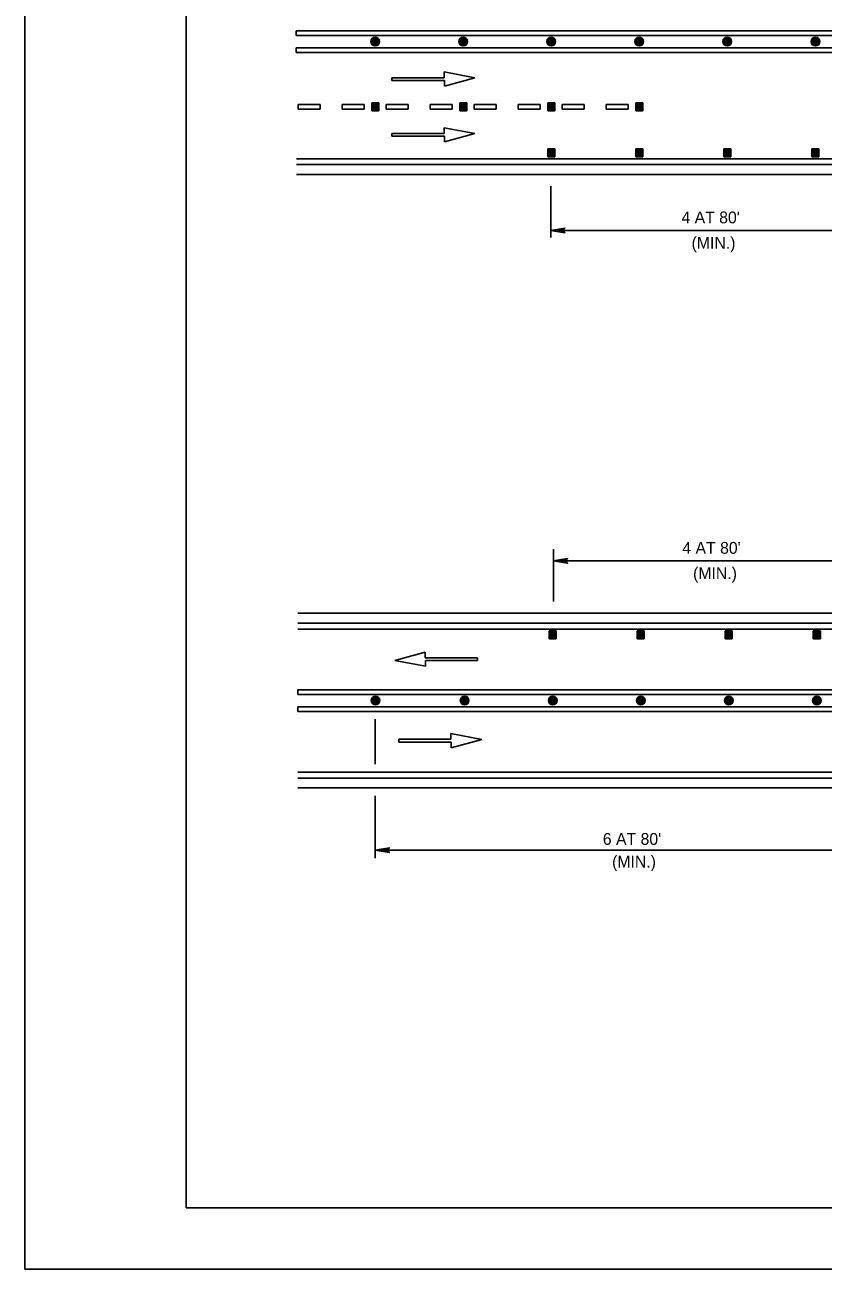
# Model space of a CAD drawing. Extents: x 639362 to 641108, y 298458 to 299646.
# Drawn here: x 639362.3 to 639565.1, y 298457.6 to 298773.7 of the extents above; entities that cross this region are included whole.
import ezdxf

# ---------------------------------------------------------------- set-up
doc = ezdxf.new("R2010")
doc.units = 0
for name, color, linetype in [('1', 7, 'Continuous'), ('2', 7, 'Continuous'), ('3', 7, 'Continuous'), ('PLT-BNDY', 7, 'Continuous')]:
    doc.layers.add(name, color=color, linetype=linetype)

# ---------------------------------------------------------------- blocks, each defined once
blk = doc.blocks.new('RARROW')
at = {"layer": '3'}
blk.add_lwpolyline([(-2.2695, 0.285), (-2.184875, 0.12075), (0, 0), (-2.2695, 0.285), (-2.38575, 0.384625), (0, 0), (-2.183125, -0.108), (-2.262875, -0.2705), (0, 0), (-2.38575, -0.379125), (-2.262875, -0.2705)], dxfattribs=at)

msp = doc.modelspace()

# ---------------------------------------------------------------- linework, layer by layer
at = {"layer": '1'}
for p, q in [((639403.27, 299037.19), (639403.27, 298473.19)), ((640189.27, 298473.19), (639403.27, 298473.19)), ((639403.27, 298473.19), (639989.27, 298473.19))]:
    msp.add_line(p, q, dxfattribs=at)
at = {"layer": '2'}
for p, q in [((639719.73, 298772.16), (639431.25, 298772.16)), ((639431.25, 298772.16), (639431.25, 298770.96)), ((639431.25, 298770.96), (639719.64, 298770.96)), ((639431.25, 298766.65), (639431.25, 298767.85)), ((639431.25, 298767.85), (639585.61, 298767.85)), ((639585.52, 298766.65), (639431.25, 298766.65)), ((639468.82, 298760.25), (639455.58, 298760.25)), ((639455.58, 298760.25), (639455.58, 298759.54)), ((639455.58, 298759.54), (639468.9, 298759.54)), ((639476.63, 298760.21), (639468.82, 298761.69)), ((639468.82, 298761.69), (639468.82, 298760.25)), ((639468.9, 298758.1), (639476.63, 298760.21)), ((639468.9, 298759.54), (639468.9, 298758.1)), ((639431.74, 298753.41), (639431.74, 298752.21)), ((639437.34, 298753.41), (639431.74, 298753.41)), ((639437.34, 298752.21), (639437.34, 298753.41)), ((639442.93, 298753.41), (639442.93, 298752.21)), ((639448.52, 298753.41), (639442.93, 298753.41)), ((639448.52, 298752.21), (639448.52, 298753.41)), ((639450.43, 298753.83), (639452.21, 298753.83)), ((639450.43, 298751.79), (639450.43, 298753.83)), ((639450.61, 298753.65), (639452.03, 298753.65)), ((639450.61, 298751.96), (639450.61, 298753.65)), ((639450.79, 298753.47), (639451.85, 298753.47)), ((639450.79, 298752.14), (639450.79, 298753.47)), ((639450.96, 298752.32), (639450.96, 298753.29)), ((639450.96, 298753.29), (639451.67, 298753.29)), ((639451.14, 298753.12), (639451.5, 298753.12)), ((639451.14, 298752.5), (639451.14, 298753.12)), ((639451.5, 298753.12), (639451.5, 298752.5)), ((639451.67, 298753.29), (639451.67, 298752.32)), ((639451.85, 298753.47), (639451.85, 298752.14)), ((639452.03, 298753.65), (639452.03, 298751.96)), ((639452.21, 298753.83), (639452.21, 298751.79)), ((639454.11, 298753.41), (639454.11, 298752.21)), ((639459.7, 298753.41), (639454.11, 298753.41)), ((639459.7, 298752.21), (639459.7, 298753.41)), ((639465.3, 298753.41), (639465.3, 298752.21)), ((639470.89, 298753.41), (639465.3, 298753.41)), ((639470.89, 298752.21), (639470.89, 298753.41)), ((639472.8, 298753.83), (639474.57, 298753.83)), ((639472.8, 298751.79), (639472.8, 298753.83)), ((639472.98, 298753.65), (639474.39, 298753.65)), ((639472.98, 298751.96), (639472.98, 298753.65)), ((639473.15, 298753.47), (639474.22, 298753.47)), ((639473.15, 298752.14), (639473.15, 298753.47)), ((639473.33, 298752.32), (639473.33, 298753.29)), ((639473.33, 298753.29), (639474.04, 298753.29)), ((639473.51, 298753.12), (639473.86, 298753.12)), ((639473.51, 298752.5), (639473.51, 298753.12)), ((639473.86, 298753.12), (639473.86, 298752.5)), ((639474.04, 298753.29), (639474.04, 298752.32)), ((639474.22, 298753.47), (639474.22, 298752.14)), ((639474.39, 298753.65), (639474.39, 298751.96)), ((639474.57, 298753.83), (639474.57, 298751.79)), ((639476.48, 298753.41), (639476.48, 298752.21)), ((639482.07, 298753.41), (639476.48, 298753.41)), ((639482.07, 298752.21), (639482.07, 298753.41)), ((639487.66, 298753.41), (639487.66, 298752.21)), ((639493.25, 298753.41), (639487.66, 298753.41)), ((639493.25, 298752.21), (639493.25, 298753.41)), ((639495.17, 298753.83), (639496.94, 298753.83)), ((639495.17, 298751.79), (639495.17, 298753.83)), ((639495.34, 298753.65), (639496.76, 298753.65)), ((639495.34, 298751.96), (639495.34, 298753.65)), ((639495.52, 298753.47), (639496.59, 298753.47)), ((639495.52, 298752.14), (639495.52, 298753.47)), ((639495.7, 298752.32), (639495.7, 298753.29)), ((639495.7, 298753.29), (639496.41, 298753.29)), ((639495.88, 298753.12), (639496.23, 298753.12)), ((639495.88, 298752.5), (639495.88, 298753.12)), ((639496.23, 298753.12), (639496.23, 298752.5)), ((639496.41, 298753.29), (639496.41, 298752.32)), ((639496.59, 298753.47), (639496.59, 298752.14)), ((639496.76, 298753.65), (639496.76, 298751.96)), ((639496.94, 298753.83), (639496.94, 298751.79)), ((639498.85, 298753.41), (639498.85, 298752.21)), ((639504.44, 298753.41), (639498.85, 298753.41)), ((639504.44, 298752.21), (639504.44, 298753.41)), ((639510.03, 298753.41), (639510.03, 298752.21)), ((639515.62, 298753.41), (639510.03, 298753.41)), ((639515.62, 298752.21), (639515.62, 298753.41)), ((639517.53, 298753.83), (639519.31, 298753.83)), ((639517.53, 298751.79), (639517.53, 298753.83)), ((639517.71, 298753.65), (639519.13, 298753.65)), ((639517.71, 298751.96), (639517.71, 298753.65)), ((639517.89, 298753.47), (639518.95, 298753.47)), ((639517.89, 298752.14), (639517.89, 298753.47)), ((639518.07, 298752.32), (639518.07, 298753.29)), ((639518.07, 298753.29), (639518.77, 298753.29)), ((639518.24, 298753.12), (639518.6, 298753.12)), ((639518.24, 298752.5), (639518.24, 298753.12)), ((639518.6, 298753.12), (639518.6, 298752.5)), ((639518.77, 298753.29), (639518.77, 298752.32)), ((639518.95, 298753.47), (639518.95, 298752.14)), ((639519.13, 298753.65), (639519.13, 298751.96)), ((639519.31, 298753.83), (639519.31, 298751.79)), ((639431.74, 298752.21), (639437.34, 298752.21)), ((639442.93, 298752.21), (639448.52, 298752.21)), ((639452.21, 298751.79), (639450.43, 298751.79)), ((639452.03, 298751.96), (639450.61, 298751.96)), ((639451.85, 298752.14), (639450.79, 298752.14)), ((639451.67, 298752.32), (639450.96, 298752.32)), ((639451.5, 298752.5), (639451.14, 298752.5)), ((639451.32, 298752.94), (639451.32, 298752.67)), ((639454.11, 298752.21), (639459.7, 298752.21)), ((639465.3, 298752.21), (639470.89, 298752.21)), ((639474.57, 298751.79), (639472.8, 298751.79)), ((639474.39, 298751.96), (639472.98, 298751.96)), ((639474.22, 298752.14), (639473.15, 298752.14)), ((639474.04, 298752.32), (639473.33, 298752.32)), ((639473.86, 298752.5), (639473.51, 298752.5)), ((639473.68, 298752.94), (639473.68, 298752.67)), ((639476.48, 298752.21), (639482.07, 298752.21)), ((639487.66, 298752.21), (639493.25, 298752.21)), ((639496.94, 298751.79), (639495.17, 298751.79)), ((639496.76, 298751.96), (639495.34, 298751.96)), ((639496.59, 298752.14), (639495.52, 298752.14)), ((639496.41, 298752.32), (639495.7, 298752.32)), ((639496.23, 298752.5), (639495.88, 298752.5)), ((639496.05, 298752.94), (639496.05, 298752.67)), ((639498.85, 298752.21), (639504.44, 298752.21)), ((639510.03, 298752.21), (639515.62, 298752.21)), ((639519.31, 298751.79), (639517.53, 298751.79)), ((639519.13, 298751.96), (639517.71, 298751.96)), ((639518.95, 298752.14), (639517.89, 298752.14)), ((639518.77, 298752.32), (639518.07, 298752.32)), ((639518.6, 298752.5), (639518.24, 298752.5)), ((639518.42, 298752.94), (639518.42, 298752.67)), ((639476.63, 298746.06), (639468.82, 298747.53)), ((639468.82, 298747.53), (639468.82, 298746.09)), ((639468.82, 298746.09), (639455.58, 298746.09)), ((639455.58, 298746.09), (639455.58, 298745.38)), ((639455.58, 298745.38), (639468.9, 298745.38)), ((639468.9, 298743.94), (639476.63, 298746.06)), ((639468.9, 298745.38), (639468.9, 298743.94)), ((639495.17, 298742.18), (639496.94, 298742.18)), ((639495.17, 298740.14), (639495.17, 298742.18)), ((639495.34, 298742), (639496.76, 298742)), ((639495.34, 298740.32), (639495.34, 298742)), ((639495.52, 298741.82), (639496.59, 298741.82)), ((639495.52, 298740.5), (639495.52, 298741.82)), ((639496.59, 298740.5), (639495.52, 298740.5)), ((639495.7, 298740.67), (639495.7, 298741.65)), ((639495.7, 298741.65), (639496.41, 298741.65)), ((639496.41, 298740.67), (639495.7, 298740.67)), ((639495.88, 298741.47), (639496.23, 298741.47)), ((639495.88, 298740.85), (639495.88, 298741.47)), ((639496.23, 298740.85), (639495.88, 298740.85)), ((639496.05, 298741.29), (639496.05, 298741.03)), ((639496.23, 298741.47), (639496.23, 298740.85)), ((639496.41, 298741.65), (639496.41, 298740.67)), ((639496.59, 298741.82), (639496.59, 298740.5)), ((639496.76, 298742), (639496.76, 298740.32)), ((639496.94, 298742.18), (639496.94, 298740.14)), ((639517.53, 298742.18), (639519.31, 298742.18)), ((639517.53, 298740.14), (639517.53, 298742.18)), ((639517.71, 298742), (639519.13, 298742)), ((639517.71, 298740.32), (639517.71, 298742)), ((639517.89, 298741.82), (639518.95, 298741.82)), ((639517.89, 298740.5), (639517.89, 298741.82)), ((639518.95, 298740.5), (639517.89, 298740.5)), ((639518.07, 298740.67), (639518.07, 298741.65)), ((639518.07, 298741.65), (639518.77, 298741.65)), ((639518.77, 298740.67), (639518.07, 298740.67)), ((639518.24, 298741.47), (639518.6, 298741.47)), ((639518.24, 298740.85), (639518.24, 298741.47)), ((639518.6, 298740.85), (639518.24, 298740.85)), ((639518.42, 298741.29), (639518.42, 298741.03)), ((639518.6, 298741.47), (639518.6, 298740.85)), ((639518.77, 298741.65), (639518.77, 298740.67)), ((639518.95, 298741.82), (639518.95, 298740.5)), ((639519.13, 298742), (639519.13, 298740.32)), ((639519.31, 298742.18), (639519.31, 298740.14)), ((639539.9, 298742.18), (639541.68, 298742.18)), ((639539.9, 298740.14), (639539.9, 298742.18)), ((639540.08, 298742), (639541.5, 298742)), ((639540.08, 298740.32), (639540.08, 298742)), ((639540.26, 298741.82), (639541.32, 298741.82)), ((639540.26, 298740.5), (639540.26, 298741.82)), ((639541.32, 298740.5), (639540.26, 298740.5)), ((639540.43, 298740.67), (639540.43, 298741.65)), ((639540.43, 298741.65), (639541.14, 298741.65)), ((639541.14, 298740.67), (639540.43, 298740.67)), ((639540.61, 298741.47), (639540.97, 298741.47)), ((639540.61, 298740.85), (639540.61, 298741.47)), ((639540.97, 298740.85), (639540.61, 298740.85)), ((639540.79, 298741.29), (639540.79, 298741.03)), ((639540.97, 298741.47), (639540.97, 298740.85)), ((639541.14, 298741.65), (639541.14, 298740.67)), ((639541.32, 298741.82), (639541.32, 298740.5)), ((639541.5, 298742), (639541.5, 298740.32)), ((639541.68, 298742.18), (639541.68, 298740.14)), ((639562.27, 298742.18), (639564.04, 298742.18)), ((639562.27, 298740.14), (639562.27, 298742.18)), ((639562.45, 298742), (639563.86, 298742)), ((639562.45, 298740.32), (639562.45, 298742)), ((639562.62, 298741.82), (639563.69, 298741.82)), ((639562.62, 298740.5), (639562.62, 298741.82)), ((639563.69, 298740.5), (639562.62, 298740.5)), ((639562.8, 298740.67), (639562.8, 298741.65)), ((639562.8, 298741.65), (639563.51, 298741.65)), ((639563.51, 298740.67), (639562.8, 298740.67)), ((639562.98, 298741.47), (639563.33, 298741.47)), ((639562.98, 298740.85), (639562.98, 298741.47)), ((639563.33, 298740.85), (639562.98, 298740.85)), ((639563.15, 298741.29), (639563.15, 298741.03)), ((639563.33, 298741.47), (639563.33, 298740.85)), ((639563.51, 298741.65), (639563.51, 298740.67)), ((639563.69, 298741.82), (639563.69, 298740.5)), ((639563.86, 298742), (639563.86, 298740.32)), ((639564.04, 298742.18), (639564.04, 298740.14)), ((639431.35, 298739.66), (639952.74, 298739.66)), ((639431.35, 298738.16), (639952.74, 298738.16)), ((639496.94, 298740.14), (639495.17, 298740.14)), ((639496.76, 298740.32), (639495.34, 298740.32)), ((639519.31, 298740.14), (639517.53, 298740.14)), ((639519.13, 298740.32), (639517.71, 298740.32)), ((639541.68, 298740.14), (639539.9, 298740.14)), ((639541.5, 298740.32), (639540.08, 298740.32)), ((639564.04, 298740.14), (639562.27, 298740.14)), ((639563.86, 298740.32), (639562.45, 298740.32)), ((639431.35, 298735.66), (639952.74, 298735.66)), ((639495.91, 298732.66), (639495.91, 298719.65)), ((639495.91, 298721.46), (639585.52, 298721.46)), ((639496.59, 298640.5), (639496.59, 298627.2)), ((639496.59, 298637.5), (639585.9, 298637.5)), ((639431.63, 298624.2), (639585.9, 298624.2)), ((639431.63, 298621.7), (639585.9, 298621.7)), ((639431.63, 298620.2), (639585.9, 298620.2)), ((639495.54, 298619.72), (639497.32, 298619.72)), ((639495.54, 298617.68), (639495.54, 298619.72)), ((639497.32, 298617.68), (639495.54, 298617.68)), ((639495.72, 298619.54), (639497.14, 298619.54)), ((639495.72, 298617.85), (639495.72, 298619.54)), ((639497.14, 298617.85), (639495.72, 298617.85)), ((639495.9, 298619.36), (639496.96, 298619.36)), ((639495.9, 298618.03), (639495.9, 298619.36)), ((639496.96, 298618.03), (639495.9, 298618.03)), ((639496.07, 298618.21), (639496.07, 298619.18)), ((639496.07, 298619.18), (639496.78, 298619.18)), ((639496.78, 298618.21), (639496.07, 298618.21)), ((639496.25, 298619.01), (639496.61, 298619.01)), ((639496.25, 298618.39), (639496.25, 298619.01)), ((639496.61, 298618.39), (639496.25, 298618.39)), ((639496.43, 298618.83), (639496.43, 298618.56)), ((639496.61, 298619.01), (639496.61, 298618.39)), ((639496.78, 298619.18), (639496.78, 298618.21)), ((639496.96, 298619.36), (639496.96, 298618.03)), ((639497.14, 298619.54), (639497.14, 298617.85)), ((639497.32, 298619.72), (639497.32, 298617.68)), ((639517.91, 298619.72), (639519.68, 298619.72)), ((639517.91, 298617.68), (639517.91, 298619.72)), ((639519.68, 298617.68), (639517.91, 298617.68)), ((639518.09, 298619.54), (639519.51, 298619.54)), ((639518.09, 298617.85), (639518.09, 298619.54)), ((639519.51, 298617.85), (639518.09, 298617.85)), ((639518.26, 298619.36), (639519.33, 298619.36)), ((639518.26, 298618.03), (639518.26, 298619.36)), ((639519.33, 298618.03), (639518.26, 298618.03)), ((639518.44, 298618.21), (639518.44, 298619.18)), ((639518.44, 298619.18), (639519.15, 298619.18)), ((639519.15, 298618.21), (639518.44, 298618.21)), ((639518.62, 298619.01), (639518.97, 298619.01)), ((639518.62, 298618.39), (639518.62, 298619.01)), ((639518.97, 298618.39), (639518.62, 298618.39)), ((639518.79, 298618.83), (639518.79, 298618.56)), ((639518.97, 298619.01), (639518.97, 298618.39)), ((639519.15, 298619.18), (639519.15, 298618.21)), ((639519.33, 298619.36), (639519.33, 298618.03)), ((639519.51, 298619.54), (639519.51, 298617.85)), ((639519.68, 298619.72), (639519.68, 298617.68)), ((639540.28, 298619.72), (639542.05, 298619.72)), ((639540.28, 298617.68), (639540.28, 298619.72)), ((639542.05, 298617.68), (639540.28, 298617.68)), ((639540.45, 298619.54), (639541.87, 298619.54)), ((639540.45, 298617.85), (639540.45, 298619.54)), ((639541.87, 298617.85), (639540.45, 298617.85)), ((639540.63, 298619.36), (639541.7, 298619.36)), ((639540.63, 298618.03), (639540.63, 298619.36)), ((639541.7, 298618.03), (639540.63, 298618.03)), ((639540.81, 298618.21), (639540.81, 298619.18)), ((639540.81, 298619.18), (639541.52, 298619.18)), ((639541.52, 298618.21), (639540.81, 298618.21)), ((639540.99, 298619.01), (639541.34, 298619.01)), ((639540.99, 298618.39), (639540.99, 298619.01)), ((639541.34, 298618.39), (639540.99, 298618.39)), ((639541.16, 298618.83), (639541.16, 298618.56)), ((639541.34, 298619.01), (639541.34, 298618.39)), ((639541.52, 298619.18), (639541.52, 298618.21)), ((639541.7, 298619.36), (639541.7, 298618.03)), ((639541.87, 298619.54), (639541.87, 298617.85)), ((639542.05, 298619.72), (639542.05, 298617.68)), ((639562.64, 298619.72), (639564.42, 298619.72)), ((639562.64, 298617.68), (639562.64, 298619.72)), ((639564.42, 298617.68), (639562.64, 298617.68)), ((639562.82, 298619.54), (639564.24, 298619.54)), ((639562.82, 298617.85), (639562.82, 298619.54)), ((639564.24, 298617.85), (639562.82, 298617.85)), ((639563, 298619.36), (639564.06, 298619.36)), ((639563, 298618.03), (639563, 298619.36)), ((639564.06, 298618.03), (639563, 298618.03)), ((639563.18, 298618.21), (639563.18, 298619.18)), ((639563.18, 298619.18), (639563.89, 298619.18)), ((639563.89, 298618.21), (639563.18, 298618.21)), ((639563.35, 298619.01), (639563.71, 298619.01)), ((639563.35, 298618.39), (639563.35, 298619.01)), ((639563.71, 298618.39), (639563.35, 298618.39)), ((639563.53, 298618.83), (639563.53, 298618.56)), ((639563.71, 298619.01), (639563.71, 298618.39)), ((639563.89, 298619.18), (639563.89, 298618.21)), ((639564.06, 298619.36), (639564.06, 298618.03)), ((639564.24, 298619.54), (639564.24, 298617.85)), ((639564.42, 298619.72), (639564.42, 298617.68)), ((639463.99, 298614.33), (639456.27, 298612.21)), ((639463.99, 298612.88), (639463.99, 298614.33)), ((639456.27, 298612.21), (639464.07, 298610.74)), ((639477.32, 298612.88), (639463.99, 298612.88)), ((639464.07, 298610.74), (639464.07, 298612.18)), ((639464.07, 298612.18), (639477.32, 298612.18)), ((639477.32, 298612.18), (639477.32, 298612.88)), ((639585.9, 298604.78), (639431.63, 298604.78)), ((639431.63, 298604.78), (639431.63, 298603.58)), ((639431.63, 298603.58), (639585.93, 298603.58)), ((639585.9, 298600.47), (639431.63, 298600.47)), ((639431.63, 298600.47), (639431.63, 298599.27)), ((639431.63, 298599.27), (639585.93, 298599.27)), ((639451.32, 298597.27), (639451.32, 298585.85)), ((639470.58, 298592.19), (639457.33, 298592.19)), ((639457.33, 298592.19), (639457.33, 298591.48)), ((639478.38, 298592.16), (639470.58, 298593.63)), ((639470.58, 298593.63), (639470.58, 298592.19)), ((639470.66, 298590.04), (639478.38, 298592.16)), ((639457.33, 298591.48), (639470.66, 298591.48)), ((639470.66, 298591.48), (639470.66, 298590.04)), ((639431.63, 298583.85), (639951.12, 298583.85)), ((639431.63, 298582.35), (639951.12, 298582.35)), ((639431.63, 298579.85), (639951.12, 298579.85)), ((639451.32, 298577.85), (639451.32, 298562.02)), ((639585.52, 298564.02), (639451.32, 298564.02))]:
    msp.add_line(p, q, dxfattribs=at)
for centre, radius in [((639451.3, 298769.4), 1.1), ((639451.3, 298769.4), 1.02), ((639451.3, 298769.4), 0.946), ((639451.3, 298769.4), 0.868), ((639451.3, 298769.4), 0.789), ((639451.3, 298769.4), 0.711), ((639451.3, 298769.4), 0.633), ((639451.3, 298769.4), 0.554), ((639451.3, 298769.4), 0.476), ((639451.3, 298769.4), 0.398), ((639451.3, 298769.4), 0.32), ((639451.3, 298769.4), 0.241), ((639451.3, 298769.4), 0.163), ((639451.3, 298769.4), 0.0846), ((639473.67, 298769.4), 1.1), ((639473.67, 298769.4), 1.02), ((639473.67, 298769.4), 0.946), ((639473.67, 298769.4), 0.868), ((639473.67, 298769.4), 0.789), ((639473.67, 298769.4), 0.711), ((639473.67, 298769.4), 0.633), ((639473.67, 298769.4), 0.554), ((639473.67, 298769.4), 0.476), ((639473.67, 298769.4), 0.398), ((639473.67, 298769.4), 0.32), ((639473.67, 298769.4), 0.241), ((639473.67, 298769.4), 0.163), ((639473.67, 298769.4), 0.0846), ((639496.04, 298769.4), 1.1), ((639496.04, 298769.4), 1.02), ((639496.04, 298769.4), 0.946), ((639496.04, 298769.4), 0.868), ((639496.04, 298769.4), 0.789), ((639496.04, 298769.4), 0.711), ((639496.04, 298769.4), 0.633), ((639496.04, 298769.4), 0.554), ((639496.04, 298769.4), 0.476), ((639496.04, 298769.4), 0.398), ((639496.04, 298769.4), 0.32), ((639496.04, 298769.4), 0.241), ((639496.04, 298769.4), 0.163), ((639496.04, 298769.4), 0.0846), ((639518.41, 298769.4), 1.1), ((639518.41, 298769.4), 1.02), ((639518.41, 298769.4), 0.946), ((639518.41, 298769.4), 0.868), ((639518.41, 298769.4), 0.789), ((639518.41, 298769.4), 0.711), ((639518.41, 298769.4), 0.633), ((639518.41, 298769.4), 0.554), ((639518.41, 298769.4), 0.476), ((639518.41, 298769.4), 0.398), ((639518.41, 298769.4), 0.32), ((639518.41, 298769.4), 0.241), ((639518.41, 298769.4), 0.163), ((639518.41, 298769.4), 0.0846), ((639540.78, 298769.4), 1.1), ((639540.78, 298769.4), 1.02), ((639540.78, 298769.4), 0.946), ((639540.78, 298769.4), 0.868), ((639540.78, 298769.4), 0.789), ((639540.78, 298769.4), 0.711), ((639540.78, 298769.4), 0.633), ((639540.78, 298769.4), 0.554), ((639540.78, 298769.4), 0.476), ((639540.78, 298769.4), 0.398), ((639540.78, 298769.4), 0.32), ((639540.78, 298769.4), 0.241), ((639540.78, 298769.4), 0.163), ((639540.78, 298769.4), 0.0846), ((639563.16, 298769.4), 1.1), ((639563.16, 298769.4), 1.02), ((639563.16, 298769.4), 0.946), ((639563.16, 298769.4), 0.868), ((639563.16, 298769.4), 0.789), ((639563.16, 298769.4), 0.711), ((639563.16, 298769.4), 0.633), ((639563.16, 298769.4), 0.554), ((639563.16, 298769.4), 0.476), ((639563.16, 298769.4), 0.398), ((639563.16, 298769.4), 0.32), ((639563.16, 298769.4), 0.241), ((639563.16, 298769.4), 0.163), ((639563.16, 298769.4), 0.0846), ((639451.4, 298602.03), 1.1), ((639451.4, 298602.03), 1.02), ((639451.4, 298602.03), 0.946), ((639451.4, 298602.03), 0.868), ((639451.4, 298602.03), 0.789), ((639451.4, 298602.03), 0.711), ((639451.4, 298602.03), 0.633), ((639451.4, 298602.03), 0.554), ((639451.4, 298602.03), 0.476), ((639451.4, 298602.03), 0.398), ((639451.4, 298602.03), 0.32), ((639451.4, 298602.03), 0.241), ((639451.4, 298602.03), 0.163), ((639451.4, 298602.03), 0.0846), ((639474.05, 298602.03), 1.1), ((639474.05, 298602.03), 1.02), ((639474.05, 298602.03), 0.946), ((639474.05, 298602.03), 0.868), ((639474.05, 298602.03), 0.789), ((639474.05, 298602.03), 0.711), ((639474.05, 298602.03), 0.633), ((639474.05, 298602.03), 0.554), ((639474.05, 298602.03), 0.476), ((639474.05, 298602.03), 0.398), ((639474.05, 298602.03), 0.32), ((639474.05, 298602.03), 0.241), ((639474.05, 298602.03), 0.163), ((639474.05, 298602.03), 0.0846), ((639496.42, 298602.03), 1.1), ((639496.42, 298602.03), 1.02), ((639496.42, 298602.03), 0.946), ((639496.42, 298602.03), 0.868), ((639496.42, 298602.03), 0.789), ((639496.42, 298602.03), 0.711), ((639496.42, 298602.03), 0.633), ((639496.42, 298602.03), 0.554), ((639496.42, 298602.03), 0.476), ((639496.42, 298602.03), 0.398), ((639496.42, 298602.03), 0.32), ((639496.42, 298602.03), 0.241), ((639496.42, 298602.03), 0.163), ((639496.42, 298602.03), 0.0846), ((639518.79, 298602.03), 1.1), ((639518.79, 298602.03), 1.02), ((639518.79, 298602.03), 0.946), ((639518.79, 298602.03), 0.868), ((639518.79, 298602.03), 0.789), ((639518.79, 298602.03), 0.711), ((639518.79, 298602.03), 0.633), ((639518.79, 298602.03), 0.554), ((639518.79, 298602.03), 0.476), ((639518.79, 298602.03), 0.398), ((639518.79, 298602.03), 0.32), ((639518.79, 298602.03), 0.241), ((639518.79, 298602.03), 0.163), ((639518.79, 298602.03), 0.0846), ((639541.16, 298602.03), 1.1), ((639541.16, 298602.03), 1.02), ((639541.16, 298602.03), 0.946), ((639541.16, 298602.03), 0.868), ((639541.16, 298602.03), 0.789), ((639541.16, 298602.03), 0.711), ((639541.16, 298602.03), 0.633), ((639541.16, 298602.03), 0.554), ((639541.16, 298602.03), 0.476), ((639541.16, 298602.03), 0.398), ((639541.16, 298602.03), 0.32), ((639541.16, 298602.03), 0.241), ((639541.16, 298602.03), 0.163), ((639541.16, 298602.03), 0.0846), ((639563.54, 298602.03), 1.1), ((639563.54, 298602.03), 1.02), ((639563.54, 298602.03), 0.946), ((639563.54, 298602.03), 0.868), ((639563.54, 298602.03), 0.789), ((639563.54, 298602.03), 0.711), ((639563.54, 298602.03), 0.633), ((639563.54, 298602.03), 0.554), ((639563.54, 298602.03), 0.476), ((639563.54, 298602.03), 0.398), ((639563.54, 298602.03), 0.32), ((639563.54, 298602.03), 0.241), ((639563.54, 298602.03), 0.163), ((639563.54, 298602.03), 0.0846)]:
    msp.add_circle(centre, radius, dxfattribs=at)
at = {"layer": 'PLT-BNDY'}
msp.add_lwpolyline([(639362.31, 299051.63), (640203.31, 299051.63), (640203.31, 298457.63), (639362.31, 298457.63)], close=True, dxfattribs=at)

# ---------------------------------------------------------------- block references
at = {"layer": '2', "xscale": 1.5089217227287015, "yscale": 1.5711553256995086, "rotation": 180}
for p in [(639495.91, 298721.46), (639496.59, 298637.5), (639451.32, 298564.02)]:
    msp.add_blockref('RARROW', p, dxfattribs=at)

# ---------------------------------------------------------------- texts
at = {"layer": '2'}
for s, p in [("4 AT 80'", (639529.14, 298723.25)), ('(MIN.)', (639531.71, 298716.81)), ("4 AT 80'", (639529.36, 298639.32)), ('(MIN.)', (639532.09, 298632.89)), ("6 AT 80'", (639509.16, 298565.39)), ('(MIN.)', (639511.51, 298559.63))]:
    msp.add_text(s, height=3, dxfattribs=at).set_placement(p)

doc.saveas('drawing.dxf')
